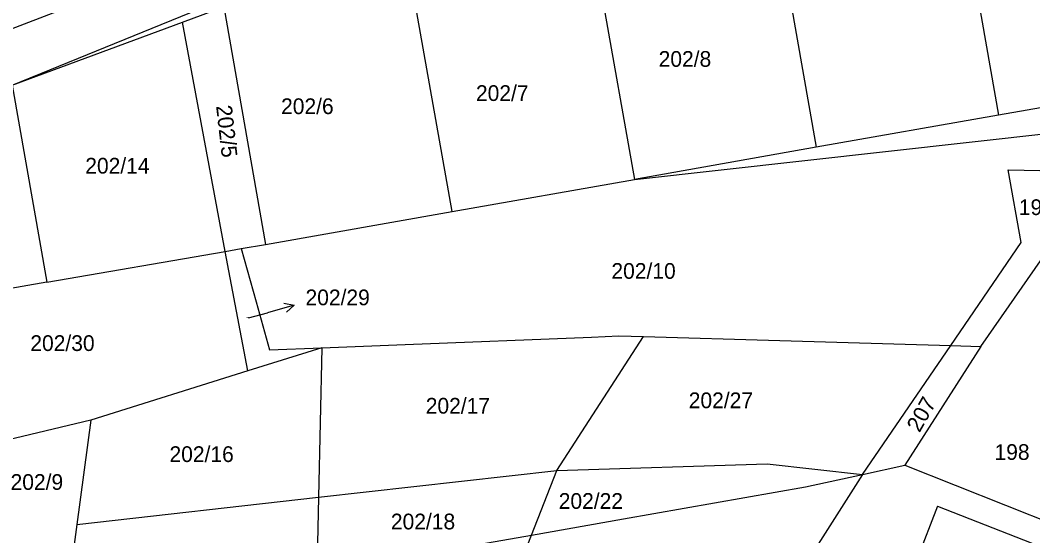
# Model space of a CAD drawing. Extents: x -593358 to -590116, y -1072518 to -1068420.
# Drawn here: x -591903.9 to -591794.4, y -1070966.6 to -1070910.9 of the extents above; entities that cross this region are included whole.
import ezdxf

# ---------------------------------------------------------------- set-up
doc = ezdxf.new("R2010")
doc.units = 0
for name, color, linetype in [('Parcela KN', 7, 'Continuous'), ('Parcela ZE', 7, 'Continuous'), ('Parcelní číslo', 7, 'Continuous'), ('Vrstva 16', 7, 'Continuous')]:
    doc.layers.add(name, color=color, linetype=linetype)

msp = doc.modelspace()

# ---------------------------------------------------------------- linework, layer by layer
at = {"layer": 'Parcela KN'}
for p, q in [((-591803.31, -1070891.53), (-591798.13, -1070921.14)), ((-591823.03, -1070895), (-591817.82, -1070924.61)), ((-591842.74, -1070898.46), (-591837.5, -1070928.07)), ((-591906.1, -1070912.29), (-591879.03, -1070901.83)), ((-591857.22, -1070931.54), (-591862.45, -1070901.93)), ((-591904.79, -1070917.91), (-591875.56, -1070905.97)), ((-591886.39, -1070911.08), (-591881.92, -1070909.42)), ((-591881.92, -1070909.42), (-591877.41, -1070935.1)), ((-591904.79, -1070917.91), (-591886.39, -1070911.08)), ((-591904.79, -1070917.91), (-591901.05, -1070939.19)), ((-591785.3, -1070918.88), (-591798.13, -1070921.14)), ((-591837.5, -1070928.07), (-591777.51, -1070921.42)), ((-591798.13, -1070921.14), (-591817.82, -1070924.61)), ((-591817.82, -1070924.61), (-591837.5, -1070928.07)), ((-591795.67, -1070934.91), (-591797.08, -1070927.04)), ((-591797.08, -1070927.04), (-591786.88, -1070927.25)), ((-591857.22, -1070931.54), (-591837.5, -1070928.07)), ((-591800.01, -1070946.12), (-591786.88, -1070927.25)), ((-591877.41, -1070935.1), (-591857.22, -1070931.54)), ((-591881.75, -1070935.86), (-591880.04, -1070935.56)), ((-591880.04, -1070935.56), (-591877.41, -1070935.1)), ((-591880.04, -1070935.56), (-591878.42, -1070941.32)), ((-591803.26, -1070946.04), (-591795.67, -1070934.91)), ((-591901.05, -1070939.19), (-591881.75, -1070935.86)), ((-591901.05, -1070939.19), (-591928.63, -1070944.04)), ((-591878.42, -1070941.32), (-591876.96, -1070946.49)), ((-591862.29, -1070945.91), (-591842.13, -1070945.11)), ((-591842.13, -1070945.11), (-591839.18, -1070944.99)), ((-591839.18, -1070944.99), (-591836.5, -1070945.07)), ((-591836.5, -1070945.07), (-591821.77, -1070945.5)), ((-591821.77, -1070945.5), (-591803.26, -1070946.04)), ((-591876.96, -1070946.49), (-591871.31, -1070946.27)), ((-591871.31, -1070946.27), (-591862.29, -1070945.91)), ((-591812.84, -1070959.98), (-591803.26, -1070946.04)), ((-591800.01, -1070946.12), (-591808.25, -1070958.95)), ((-591803.26, -1070946.04), (-591800.01, -1070946.12)), ((-591812.84, -1070959.98), (-591808.25, -1070958.95)), ((-591808.25, -1070958.95), (-591788, -1070967.01)), ((-591812.84, -1070959.98), (-591828.43, -1070984.45)), ((-591818.99, -1070961.3), (-591812.84, -1070959.98)), ((-591838.68, -1070964.76), (-591818.99, -1070961.3)), ((-591804.71, -1070963.4), (-591811.57, -1070980.97)), ((-591804.71, -1070963.4), (-591788.98, -1070969.54)), ((-591848.62, -1070966.51), (-591838.68, -1070964.76)), ((-591858.38, -1070968.23), (-591848.62, -1070966.51)), ((-591853.8, -1070979.4), (-591848.62, -1070966.51))]:
    msp.add_line(p, q, dxfattribs=at)
at = {"layer": 'Parcela ZE'}
for p, q in [((-591881.75, -1070935.86), (-591886.39, -1070911.08)), ((-591879.33, -1070948.78), (-591881.75, -1070935.86)), ((-591845.88, -1070959.54), (-591836.5, -1070945.07)), ((-591871.31, -1070946.27), (-591879.33, -1070948.78)), ((-591871.31, -1070946.27), (-591871.66, -1070962.43)), ((-591879.33, -1070948.78), (-591896.31, -1070954.11)), ((-591896.31, -1070954.11), (-591906.14, -1070956.45)), ((-591896.31, -1070954.11), (-591897.82, -1070965.36)), ((-591871.66, -1070962.43), (-591845.88, -1070959.54)), ((-591848.62, -1070966.51), (-591845.88, -1070959.54)), ((-591845.88, -1070959.54), (-591823.14, -1070958.82)), ((-591823.14, -1070958.82), (-591812.84, -1070959.98)), ((-591897.82, -1070965.36), (-591871.66, -1070962.43)), ((-591871.66, -1070962.43), (-591871.88, -1070972.78)), ((-591897.82, -1070965.36), (-591898.25, -1070968.61))]:
    msp.add_line(p, q, dxfattribs=at)
at = {"layer": 'Vrstva 16'}
for p in [(-591874.308, -1070941.681), (-591879.23, -1070943.04)]:
    msp.add_line(p, (-591877.2, -1070942.48), dxfattribs=at)
msp.add_lwpolyline([(-591875.405, -1070941.465), (-591874.308, -1070941.681), (-591875.139, -1070942.429)], dxfattribs=at)

# ---------------------------------------------------------------- texts
at = {"layer": 'Parcelní číslo'}
for s, height, p in [('202/8', 1.7, (-591834.877, -1070915.91)), ('202/7', 1.7, (-591854.637, -1070919.6)), ('202/6', 1.7, (-591875.717, -1070921.02)), ('202/14', 1.7, (-591896.898, -1070927.45)), ('199/7', 1.7, (-591795.915, -1070931.93)), ('202/10', 1.7, (-591839.985, -1070938.82)), ('202/29', 0.1, (-591879.487, -1070943.04)), ('202/30', 1.7, (-591902.84, -1070946.62)), ('202/27', 1.7, (-591831.62, -1070952.8)), ('202/17', 1.7, (-591860.068, -1070953.39)), ('202/16', 1.7, (-591887.788, -1070958.62)), ('198', 1.7, (-591798.546, -1070958.39)), ('202/9', 1.7, (-591904.977, -1070961.63)), ('202/22', 1.7, (-591845.684, -1070963.68)), ('202/18', 1.7, (-591863.839, -1070965.9))]:
    msp.add_text(s, height=height, dxfattribs=at).set_placement(p)
for s, rotation, p in [('202/5', 276.45214, (-591882.751, -1070920.139)), ('207', 60.38975, (-591806.665, -1070955.521))]:
    msp.add_text(s, height=1.7, rotation=rotation, dxfattribs=at).set_placement(p)
at = {"layer": 'Vrstva 16'}
msp.add_text('202/29', height=1.7, dxfattribs=at).set_placement((-591873.073, -1070941.68))

doc.saveas('drawing.dxf')
